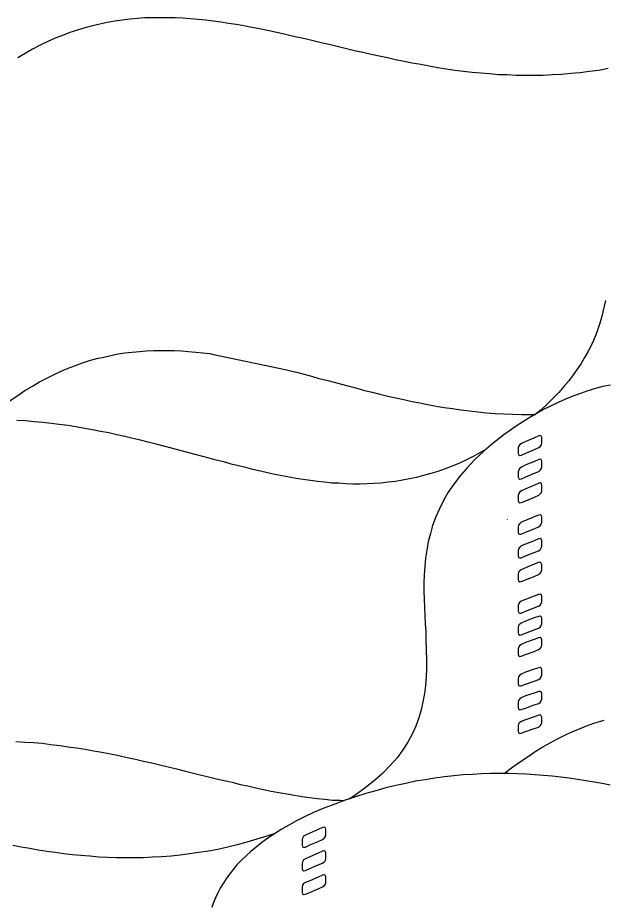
# Model space of a CAD drawing. Extents: x 638850 to 644908, y 297188 to 298900.
# Drawn here: x 638986.4 to 639021.7, y 297754.2 to 297807.6 of the extents above; entities that cross this region are included whole.
import ezdxf

# ---------------------------------------------------------------- set-up
doc = ezdxf.new("R2010")
doc.units = 0
for name, color, linetype in [('16', 7, 'Continuous'), ('18', 7, 'Continuous'), ('2', 7, 'Continuous')]:
    doc.layers.add(name, color=color, linetype=linetype)

msp = doc.modelspace()

# ---------------------------------------------------------------- linework, layer by layer
at = {"layer": '16'}
msp.add_line((639015.863, 297777.34), (639015.863, 297777.361), dxfattribs=at)
for points in [[(639017.749, 297781.698), (639017.843, 297781.758), (639017.919, 297781.866), (639017.935, 297781.976), (639017.935, 297781.976), (639017.935, 297782.052), (639017.935, 297782.222), (639017.935, 297782.3), (639017.935, 297782.3), (639017.919, 297782.392), (639017.843, 297782.422), (639017.749, 297782.408), (639017.749, 297782.408), (639017.487, 297782.284), (639016.977, 297782.068), (639016.715, 297781.944), (639016.715, 297781.944), (639016.607, 297781.882), (639016.545, 297781.774), (639016.515, 297781.682), (639016.515, 297781.682), (639016.515, 297781.59), (639016.515, 297781.434), (639016.515, 297781.342), (639016.515, 297781.342), (639016.545, 297781.263), (639016.607, 297781.218), (639016.715, 297781.234), (639016.715, 297781.234), (639016.977, 297781.358), (639017.487, 297781.574), (639017.749, 297781.698), (639017.749, 297781.698), (639017.749, 297781.698)], [(639017.749, 297780.262), (639017.843, 297780.337), (639017.919, 297780.432), (639017.935, 297780.54), (639017.935, 297780.54), (639017.935, 297780.615), (639017.935, 297780.786), (639017.935, 297780.877), (639017.935, 297780.877), (639017.919, 297780.956), (639017.843, 297781.002), (639017.749, 297780.985), (639017.749, 297780.985), (639017.487, 297780.864), (639016.977, 297780.648), (639016.715, 297780.524), (639016.715, 297780.524), (639016.607, 297780.462), (639016.545, 297780.354), (639016.515, 297780.246), (639016.515, 297780.246), (639016.515, 297780.167), (639016.515, 297780.013), (639016.515, 297779.922), (639016.515, 297779.922), (639016.545, 297779.843), (639016.607, 297779.797), (639016.715, 297779.814), (639016.715, 297779.814), (639016.977, 297779.938), (639017.487, 297780.154), (639017.749, 297780.262), (639017.749, 297780.262), (639017.749, 297780.262)], [(639017.749, 297778.842), (639017.843, 297778.904), (639017.919, 297778.995), (639017.935, 297779.103), (639017.935, 297779.103), (639017.935, 297779.195), (639017.935, 297779.352), (639017.935, 297779.444), (639017.935, 297779.444), (639017.919, 297779.522), (639017.843, 297779.568), (639017.749, 297779.552), (639017.749, 297779.552), (639017.487, 297779.427), (639016.977, 297779.211), (639016.715, 297779.103), (639016.715, 297779.103), (639016.607, 297779.041), (639016.545, 297778.933), (639016.515, 297778.825), (639016.515, 297778.825), (639016.515, 297778.75), (639016.515, 297778.593), (639016.515, 297778.501), (639016.515, 297778.501), (639016.545, 297778.41), (639016.607, 297778.377), (639016.715, 297778.393), (639016.715, 297778.393), (639016.977, 297778.501), (639017.487, 297778.717), (639017.749, 297778.842), (639017.749, 297778.842), (639017.749, 297778.842)], [(639017.735, 297776.927), (639017.843, 297776.989), (639017.905, 297777.081), (639017.935, 297777.189), (639017.935, 297777.189), (639017.935, 297777.281), (639017.935, 297777.435), (639017.935, 297777.529), (639017.935, 297777.529), (639017.905, 297777.605), (639017.843, 297777.654), (639017.735, 297777.637), (639017.735, 297777.637), (639017.471, 297777.529), (639016.963, 297777.313), (639016.699, 297777.205), (639016.699, 297777.205), (639016.607, 297777.127), (639016.528, 297777.035), (639016.515, 297776.927), (639016.515, 297776.927), (639016.515, 297776.849), (639016.515, 297776.679), (639016.515, 297776.603), (639016.515, 297776.603), (639016.528, 297776.509), (639016.607, 297776.479), (639016.699, 297776.495), (639016.699, 297776.495), (639016.963, 297776.603), (639017.471, 297776.803), (639017.735, 297776.927), (639017.735, 297776.927), (639017.735, 297776.927)], [(639017.735, 297775.491), (639017.843, 297775.553), (639017.905, 297775.661), (639017.935, 297775.753), (639017.935, 297775.753), (639017.935, 297775.845), (639017.935, 297775.998), (639017.935, 297776.093), (639017.935, 297776.093), (639017.905, 297776.185), (639017.843, 297776.217), (639017.735, 297776.201), (639017.735, 297776.201), (639017.471, 297776.093), (639016.963, 297775.89), (639016.699, 297775.782), (639016.699, 297775.782), (639016.607, 297775.707), (639016.528, 297775.612), (639016.515, 297775.504), (639016.515, 297775.504), (639016.515, 297775.429), (639016.515, 297775.259), (639016.515, 297775.18), (639016.515, 297775.18), (639016.528, 297775.089), (639016.607, 297775.059), (639016.699, 297775.059), (639016.699, 297775.059), (639016.963, 297775.18), (639017.471, 297775.383), (639017.735, 297775.491), (639017.735, 297775.491), (639017.735, 297775.491)], [(639017.735, 297774.054), (639017.843, 297774.13), (639017.905, 297774.225), (639017.935, 297774.333), (639017.935, 297774.333), (639017.935, 297774.408), (639017.935, 297774.578), (639017.935, 297774.657), (639017.935, 297774.657), (639017.905, 297774.748), (639017.843, 297774.794), (639017.735, 297774.781), (639017.735, 297774.781), (639017.471, 297774.673), (639016.963, 297774.454), (639016.699, 297774.346), (639016.699, 297774.346), (639016.607, 297774.287), (639016.528, 297774.192), (639016.515, 297774.084), (639016.515, 297774.084), (639016.515, 297774.009), (639016.515, 297773.838), (639016.515, 297773.76), (639016.515, 297773.76), (639016.528, 297773.668), (639016.607, 297773.622), (639016.699, 297773.636), (639016.699, 297773.636), (639016.963, 297773.744), (639017.471, 297773.946), (639017.735, 297774.054), (639017.735, 297774.054), (639017.735, 297774.054)], [(639017.735, 297772.154), (639017.843, 297772.216), (639017.905, 297772.308), (639017.935, 297772.416), (639017.935, 297772.416), (639017.935, 297772.51), (639017.935, 297772.664), (639017.935, 297772.756), (639017.935, 297772.756), (639017.905, 297772.834), (639017.843, 297772.88), (639017.735, 297772.864), (639017.735, 297772.864), (639017.471, 297772.756), (639016.963, 297772.556), (639016.699, 297772.448), (639016.699, 297772.448), (639016.607, 297772.386), (639016.528, 297772.294), (639016.515, 297772.186), (639016.515, 297772.186), (639016.515, 297772.108), (639016.515, 297771.938), (639016.515, 297771.862), (639016.515, 297771.862), (639016.528, 297771.768), (639016.607, 297771.738), (639016.699, 297771.738), (639016.699, 297771.738), (639016.963, 297771.846), (639017.471, 297772.046), (639017.735, 297772.154), (639017.735, 297772.154), (639017.735, 297772.154)], [(639017.735, 297770.829), (639017.843, 297770.891), (639017.905, 297770.983), (639017.935, 297771.091), (639017.935, 297771.091), (639017.935, 297771.185), (639017.935, 297771.339), (639017.935, 297771.431), (639017.935, 297771.431), (639017.905, 297771.509), (639017.843, 297771.555), (639017.735, 297771.539), (639017.735, 297771.539), (639017.471, 297771.447), (639016.963, 297771.247), (639016.699, 297771.139), (639016.699, 297771.139), (639016.607, 297771.077), (639016.528, 297770.983), (639016.515, 297770.875), (639016.515, 297770.875), (639016.515, 297770.799), (639016.515, 297770.629), (639016.515, 297770.551), (639016.515, 297770.551), (639016.528, 297770.459), (639016.607, 297770.413), (639016.699, 297770.429), (639016.699, 297770.429), (639016.963, 297770.537), (639017.471, 297770.721), (639017.735, 297770.829), (639017.735, 297770.829), (639017.735, 297770.829)], [(639017.735, 297769.543), (639017.843, 297769.605), (639017.905, 297769.696), (639017.935, 297769.804), (639017.935, 297769.804), (639017.935, 297769.883), (639017.935, 297770.053), (639017.935, 297770.128), (639017.935, 297770.128), (639017.905, 297770.223), (639017.843, 297770.269), (639017.735, 297770.253), (639017.735, 297770.253), (639017.471, 297770.145), (639016.963, 297769.958), (639016.699, 297769.85), (639016.699, 297769.85), (639016.607, 297769.791), (639016.528, 297769.696), (639016.515, 297769.588), (639016.515, 297769.588), (639016.515, 297769.513), (639016.515, 297769.343), (639016.515, 297769.264), (639016.515, 297769.264), (639016.528, 297769.173), (639016.607, 297769.127), (639016.699, 297769.14), (639016.699, 297769.14), (639016.963, 297769.248), (639017.471, 297769.435), (639017.735, 297769.543), (639017.735, 297769.543), (639017.735, 297769.543)], [(639017.749, 297767.74), (639017.843, 297767.802), (639017.905, 297767.894), (639017.935, 297768.002), (639017.935, 297768.002), (639017.935, 297768.094), (639017.935, 297768.247), (639017.935, 297768.342), (639017.935, 297768.342), (639017.905, 297768.418), (639017.843, 297768.466), (639017.749, 297768.45), (639017.749, 297768.45), (639017.471, 297768.358), (639016.963, 297768.172), (639016.699, 297768.064), (639016.699, 297768.064), (639016.607, 297768.002), (639016.528, 297767.91), (639016.515, 297767.802), (639016.515, 297767.802), (639016.515, 297767.724), (639016.515, 297767.57), (639016.515, 297767.475), (639016.515, 297767.475), (639016.528, 297767.383), (639016.607, 297767.354), (639016.699, 297767.354), (639016.699, 297767.354), (639016.963, 297767.462), (639017.471, 297767.645), (639017.749, 297767.74), (639017.749, 297767.74), (639017.749, 297767.74)], [(639017.749, 297766.301), (639017.843, 297766.363), (639017.903, 297766.455), (639017.935, 297766.563), (639017.935, 297766.563), (639017.935, 297766.657), (639017.935, 297766.811), (639017.935, 297766.903), (639017.935, 297766.903), (639017.903, 297766.997), (639017.843, 297767.027), (639017.749, 297767.027), (639017.749, 297767.027), (639017.471, 297766.919), (639016.963, 297766.749), (639016.699, 297766.641), (639016.699, 297766.641), (639016.607, 297766.579), (639016.528, 297766.487), (639016.515, 297766.379), (639016.515, 297766.379), (639016.515, 297766.301), (639016.515, 297766.131), (639016.515, 297766.055), (639016.515, 297766.055), (639016.528, 297765.961), (639016.607, 297765.915), (639016.699, 297765.931), (639016.699, 297765.931), (639016.963, 297766.023), (639017.471, 297766.209), (639017.749, 297766.301), (639017.749, 297766.301), (639017.749, 297766.301)], [(639017.749, 297764.881), (639017.843, 297764.943), (639017.903, 297765.034), (639017.935, 297765.142), (639017.935, 297765.142), (639017.935, 297765.221), (639017.935, 297765.391), (639017.935, 297765.466), (639017.935, 297765.466), (639017.903, 297765.561), (639017.843, 297765.607), (639017.749, 297765.591), (639017.749, 297765.591), (639017.471, 297765.499), (639016.963, 297765.313), (639016.699, 297765.221), (639016.699, 297765.221), (639016.607, 297765.159), (639016.528, 297765.067), (639016.515, 297764.959), (639016.515, 297764.959), (639016.515, 297764.881), (639016.515, 297764.71), (639016.515, 297764.632), (639016.515, 297764.632), (639016.528, 297764.54), (639016.607, 297764.494), (639016.699, 297764.511), (639016.699, 297764.511), (639016.963, 297764.602), (639017.471, 297764.789), (639017.749, 297764.881), (639017.749, 297764.881), (639017.749, 297764.881)], [(639004.737, 297758.123), (639004.832, 297758.185), (639004.908, 297758.293), (639004.924, 297758.401), (639004.924, 297758.401), (639004.924, 297758.479), (639004.924, 297758.65), (639004.924, 297758.725), (639004.924, 297758.725), (639004.908, 297758.82), (639004.832, 297758.849), (639004.737, 297758.833), (639004.737, 297758.833), (639004.476, 297758.709), (639003.965, 297758.493), (639003.703, 297758.371), (639003.703, 297758.371), (639003.595, 297758.309), (639003.533, 297758.201), (639003.504, 297758.107), (639003.504, 297758.107), (639003.504, 297758.015), (639003.504, 297757.861), (639003.504, 297757.769), (639003.504, 297757.769), (639003.533, 297757.691), (639003.595, 297757.645), (639003.703, 297757.661), (639003.703, 297757.661), (639003.965, 297757.783), (639004.476, 297757.999), (639004.737, 297758.123), (639004.737, 297758.123), (639004.737, 297758.123)], [(639004.737, 297756.687), (639004.832, 297756.765), (639004.908, 297756.857), (639004.924, 297756.965), (639004.924, 297756.965), (639004.924, 297757.057), (639004.924, 297757.213), (639004.924, 297757.305), (639004.924, 297757.305), (639004.908, 297757.383), (639004.832, 297757.429), (639004.737, 297757.413), (639004.737, 297757.413), (639004.476, 297757.289), (639003.965, 297757.073), (639003.703, 297756.949), (639003.703, 297756.949), (639003.595, 297756.889), (639003.533, 297756.778), (639003.504, 297756.67), (639003.504, 297756.67), (639003.504, 297756.595), (639003.504, 297756.441), (639003.504, 297756.346), (639003.504, 297756.346), (639003.533, 297756.271), (639003.595, 297756.225), (639003.703, 297756.238), (639003.703, 297756.238), (639003.965, 297756.363), (639004.476, 297756.579), (639004.737, 297756.687), (639004.737, 297756.687), (639004.737, 297756.687)], [(639004.737, 297755.266), (639004.832, 297755.329), (639004.908, 297755.42), (639004.924, 297755.528), (639004.924, 297755.528), (639004.924, 297755.62), (639004.924, 297755.777), (639004.924, 297755.869), (639004.924, 297755.869), (639004.908, 297755.947), (639004.832, 297755.993), (639004.737, 297755.977), (639004.737, 297755.977), (639004.476, 297755.852), (639003.965, 297755.636), (639003.703, 297755.528), (639003.703, 297755.528), (639003.595, 297755.466), (639003.533, 297755.358), (639003.504, 297755.25), (639003.504, 297755.25), (639003.504, 297755.175), (639003.504, 297755.018), (639003.504, 297754.926), (639003.504, 297754.926), (639003.533, 297754.834), (639003.595, 297754.802), (639003.703, 297754.818), (639003.703, 297754.818), (639003.965, 297754.926), (639004.476, 297755.142), (639004.737, 297755.266), (639004.737, 297755.266), (639004.737, 297755.266)]]:
    msp.add_lwpolyline(points, dxfattribs=at)
at = {"layer": '18'}
for p, q in [((639016.557, 297767.512), (639016.557, 297767.512)), ((639017.184, 297767.156), (639017.184, 297767.156))]:
    msp.add_line(p, q, dxfattribs=at)
at = {"layer": '2'}
for p, q in [((639021.766, 297790.542), (639021.69, 297790.202)), ((639021.611, 297789.862), (639021.534, 297789.523)), ((639021.69, 297790.202), (639021.611, 297789.862)), ((639021.534, 297789.523), (639021.424, 297789.185)), ((639021.318, 297788.827), (639021.179, 297788.488)), ((639021.424, 297789.185), (639021.318, 297788.827)), ((639021.179, 297788.488), (639021.042, 297788.148)), ((639020.886, 297787.795), (639020.7, 297787.455)), ((639021.042, 297788.148), (639020.886, 297787.795)), ((638998.097, 297787.325), (639002.49, 297786.4)), ((639020.7, 297787.455), (639020.515, 297787.113)), ((639020.299, 297786.757), (639020.065, 297786.42)), ((639020.515, 297787.113), (639020.299, 297786.757)), ((639020.065, 297786.42), (639019.82, 297786.064)), ((639019.559, 297785.722), (639019.264, 297785.369)), ((639019.82, 297786.064), (639019.559, 297785.722)), ((639019.264, 297785.369), (639018.956, 297785.014)), ((639018.616, 297784.674), (639018.261, 297784.318)), ((639018.956, 297785.014), (639018.616, 297784.674)), ((639017.889, 297783.963), (639017.642, 297783.76)), ((639018.261, 297784.318), (639017.889, 297783.963))]:
    msp.add_line(p, q, dxfattribs=at)
for points in [[(639021.935, 297804.505), (639021.366, 297804.393), (639020.794, 297804.319), (639020.236, 297804.242), (639019.68, 297804.197), (639019.125, 297804.148), (639018.571, 297804.118), (639018.013, 297804.087), (639017.471, 297804.087), (639016.931, 297804.087), (639016.391, 297804.087), (639015.851, 297804.118), (639015.327, 297804.134), (639014.784, 297804.181), (639014.26, 297804.226), (639013.734, 297804.271), (639013.212, 297804.334), (639012.701, 297804.393), (639012.177, 297804.472), (639011.666, 297804.55), (639011.155, 297804.643), (639010.647, 297804.737), (639010.136, 297804.829), (639009.641, 297804.919), (639009.135, 297805.027), (639008.64, 297805.14), (639008.145, 297805.243), (639007.652, 297805.351), (639007.157, 297805.459), (639006.66, 297805.572), (639006.183, 297805.693), (639005.688, 297805.801), (639005.211, 297805.925), (639004.729, 297806.033), (639004.252, 297806.157), (639003.775, 297806.265), (639003.294, 297806.373), (639002.817, 297806.481), (639002.353, 297806.589), (639001.876, 297806.697), (639001.413, 297806.789), (639000.933, 297806.884), (639000.47, 297806.976), (639000.004, 297807.066), (638999.543, 297807.145), (638999.079, 297807.221), (638998.618, 297807.3), (638998.152, 297807.361), (638997.689, 297807.408), (638997.241, 297807.453), (638996.778, 297807.498), (638996.314, 297807.532), (638995.866, 297807.545), (638995.405, 297807.561), (638994.955, 297807.561), (638994.492, 297807.561), (638994.044, 297807.545), (638993.596, 297807.516), (638993.133, 297807.469), (638992.685, 297807.424), (638992.237, 297807.345), (638991.774, 297807.268), (638991.328, 297807.174), (638990.878, 297807.066), (638990.43, 297806.958), (638989.983, 297806.821), (638989.519, 297806.665), (638989.074, 297806.497), (638988.637, 297806.328), (638988.192, 297806.125), (638987.728, 297805.909), (638987.28, 297805.675), (638986.833, 297805.414), (638986.383, 297805.153), (638986.383, 297805.153)], [(638985.874, 297784.487), (638986.383, 297784.829), (638986.383, 297784.829), (638986.815, 297785.122), (638987.265, 297785.383), (638987.697, 297785.648), (638988.131, 297785.878), (638988.576, 297786.096), (638988.995, 297786.296), (638989.427, 297786.465), (638989.859, 297786.636), (638990.275, 297786.789), (638990.707, 297786.928), (638991.141, 297787.054), (638991.573, 297787.144), (638991.992, 297787.239), (638992.424, 297787.329), (638992.84, 297787.392), (638993.274, 297787.437), (638993.706, 297787.486), (638994.123, 297787.516), (638994.555, 297787.531), (638994.973, 297787.545), (638995.405, 297787.545), (638995.819, 297787.531), (638996.251, 297787.516), (638996.67, 297787.486), (638997.102, 297787.437), (638997.534, 297787.392), (638997.95, 297787.347), (638998.097, 297787.325)], [(639002.49, 297786.4), (639002.724, 297786.341), (639003.172, 297786.233), (639003.62, 297786.109), (639004.068, 297785.986), (639004.518, 297785.862), (639004.965, 297785.756), (639005.427, 297785.632), (639005.874, 297785.506), (639006.34, 297785.383), (639006.801, 297785.261), (639007.265, 297785.137), (639007.726, 297785.029), (639008.192, 297784.906), (639008.669, 297784.798), (639009.148, 297784.69), (639009.627, 297784.582), (639010.107, 297784.474), (639010.584, 297784.381), (639011.079, 297784.289), (639011.571, 297784.195), (639012.066, 297784.116), (639012.564, 297784.042), (639013.07, 297783.963), (639013.581, 297783.904), (639014.091, 297783.841), (639014.598, 297783.792), (639015.124, 297783.747), (639015.648, 297783.718), (639016.175, 297783.702), (639016.715, 297783.684), (639017.255, 297783.684), (639017.547, 297783.684)], [(639022.068, 297785.459), (639021.618, 297785.367), (639021.17, 297785.243), (639020.709, 297785.106), (639020.261, 297784.951), (639019.813, 297784.798), (639019.363, 297784.611), (639018.915, 297784.411), (639018.454, 297784.192), (639018.006, 297783.963), (639017.559, 297783.715), (639017.109, 297783.436), (639017.109, 297783.436), (639017.109, 297783.436)], [(639017.109, 297783.436), (639016.337, 297782.941), (639015.643, 297782.464), (639015.008, 297781.969), (639014.436, 297781.475), (639013.912, 297780.981), (639013.434, 297780.487), (639013.016, 297779.993), (639012.63, 297779.499), (639012.306, 297779.005), (639012.011, 297778.508), (639011.766, 297778.014), (639011.55, 297777.52), (639011.363, 297777.012), (639011.226, 297776.518), (639011.101, 297776.024), (639011.01, 297775.53), (639010.931, 297775.033), (639010.885, 297774.539), (639010.853, 297774.045), (639010.839, 297773.551), (639010.839, 297773.057), (639010.853, 297772.563), (639010.869, 297772.069), (639010.885, 297771.591), (639010.915, 297771.097), (639010.947, 297770.619), (639010.961, 297770.125), (639010.961, 297770.125), (639010.993, 297768.904), (639010.993, 297768.904), (639010.993, 297768.394), (639010.977, 297767.9), (639010.931, 297767.389), (639010.869, 297766.895), (639010.777, 297766.401), (639010.669, 297765.907), (639010.529, 297765.429), (639010.345, 297764.935), (639010.129, 297764.455), (639009.865, 297763.977), (639009.573, 297763.512), (639009.217, 297763.034), (639008.814, 297762.57), (639008.366, 297762.108), (639007.872, 297761.66), (639007.302, 297761.212), (639006.684, 297760.764), (639006.339, 297760.55)], [(639014.53, 297781.558), (639014.274, 297781.414), (639013.842, 297781.184), (639013.41, 297780.966), (639012.978, 297780.766), (639012.546, 297780.583), (639012.114, 297780.41), (639011.682, 297780.259), (639011.247, 297780.133), (639010.815, 297780.01), (639010.399, 297779.902), (639009.967, 297779.809), (639009.549, 297779.733), (639009.117, 297779.654), (639008.685, 297779.607), (639008.266, 297779.562), (639007.834, 297779.53), (639007.416, 297779.517), (639006.984, 297779.499), (639006.57, 297779.499), (639006.138, 297779.517), (639005.719, 297779.546), (639005.287, 297779.562), (639004.855, 297779.607), (639004.439, 297779.654), (639004.007, 297779.715), (639003.575, 297779.778), (639003.156, 297779.841), (639002.724, 297779.917), (639002.292, 297779.994), (639001.86, 297780.086), (639001.428, 297780.181), (639000.994, 297780.273), (639000.544, 297780.381), (639000.112, 297780.489), (638999.68, 297780.597), (638999.232, 297780.707), (638998.785, 297780.829), (638998.337, 297780.937), (638997.905, 297781.06), (638997.444, 297781.184), (638996.994, 297781.306), (638996.546, 297781.429), (638996.082, 297781.537), (638995.635, 297781.663), (638995.171, 297781.785), (638994.708, 297781.909), (638994.231, 297782.019), (638993.765, 297782.14), (638993.304, 297782.248), (638992.827, 297782.356), (638992.345, 297782.467), (638991.868, 297782.575), (638991.373, 297782.667), (638990.878, 297782.759), (638990.399, 297782.851), (638989.888, 297782.946), (638989.393, 297783.02), (638988.887, 297783.083), (638988.405, 297783.144), (638987.899, 297783.207), (638987.375, 297783.252), (638986.848, 297783.299), (638986.338, 297783.331)], [(639015.678, 297762.076), (639016.104, 297762.416), (639016.599, 297762.772), (639017.109, 297763.113), (639017.109, 297763.113), (639017.541, 297763.404), (639017.989, 297763.682), (639018.437, 297763.931), (639018.885, 297764.176), (639019.317, 297764.392), (639019.749, 297764.595), (639020.198, 297764.779), (639020.63, 297764.949), (639021.062, 297765.105), (639021.494, 297765.243), (639021.696, 297765.3)], [(638986.27, 297764.008), (638986.808, 297763.978), (638987.334, 297763.945), (638987.859, 297763.9), (638988.385, 297763.837), (638988.912, 297763.778), (638989.418, 297763.699), (638989.929, 297763.623), (638990.439, 297763.546), (638990.946, 297763.452), (638991.456, 297763.36), (638991.967, 297763.267), (638992.478, 297763.159), (638992.971, 297763.051), (638993.466, 297762.941), (638993.961, 297762.835), (638994.453, 297762.727), (638994.948, 297762.604), (638995.441, 297762.48), (638995.936, 297762.372), (638996.413, 297762.246), (638996.892, 297762.122), (638997.372, 297762.014), (638997.867, 297761.893), (638998.344, 297761.769), (638998.809, 297761.661), (638999.286, 297761.553), (638999.768, 297761.431), (639000.229, 297761.337), (639000.711, 297761.229), (639001.172, 297761.121), (639001.635, 297761.029), (639002.097, 297760.934), (639002.578, 297760.86), (639003.039, 297760.781), (639003.487, 297760.702), (639003.953, 297760.639), (639004.414, 297760.581), (639004.878, 297760.536), (639005.341, 297760.486), (639005.789, 297760.473), (639006.05, 297760.455)], [(639022.05, 297761.382), (639021.573, 297761.476), (639021.078, 297761.566), (639020.585, 297761.645), (639020.074, 297761.724), (639019.579, 297761.8), (639019.071, 297761.863), (639018.56, 297761.922), (639018.036, 297761.969), (639017.525, 297762.014), (639017.001, 297762.048), (639016.479, 297762.061), (639015.934, 297762.077), (639015.394, 297762.077), (639014.854, 297762.077), (639014.314, 297762.061), (639013.758, 297762.03), (639013.203, 297762.001), (639012.631, 297761.94), (639012.073, 297761.877), (639011.504, 297761.8), (639010.917, 297761.706), (639010.329, 297761.616), (639009.744, 297761.49), (639009.155, 297761.353), (639008.554, 297761.213), (639007.951, 297761.042), (639007.332, 297760.873), (639006.714, 297760.673), (639006.099, 297760.473), (639005.465, 297760.239), (639004.817, 297759.991), (639004.182, 297759.73), (639004.182, 297759.73), (639004.182, 297759.73), (639004.182, 297759.73), (639004.182, 297759.73), (639004.182, 297759.73), (639003.658, 297759.483), (639003.163, 297759.235), (639002.7, 297758.974), (639002.252, 297758.713), (639001.836, 297758.448), (639001.449, 297758.187), (639001.08, 297757.924), (639000.74, 297757.66)], [(639001.887, 297758.484), (639001.372, 297758.311), (639000.769, 297758.124), (639000.184, 297757.953), (638999.595, 297757.8), (638999.025, 297757.66), (638998.438, 297757.521), (638997.867, 297757.413), (638997.295, 297757.323), (638996.724, 297757.244), (638996.168, 297757.165), (638995.612, 297757.12), (638995.056, 297757.073), (638994.501, 297757.044), (638993.943, 297757.012), (638993.403, 297757.012), (638992.863, 297757.012), (638992.32, 297757.012), (638991.78, 297757.028), (638991.256, 297757.057), (638990.716, 297757.102), (638990.19, 297757.152), (638989.663, 297757.197), (638989.157, 297757.26), (638988.646, 297757.323), (638988.135, 297757.399), (638987.611, 297757.476), (638987.103, 297757.568), (638986.592, 297757.647), (638986.097, 297757.755)], [(639000.74, 297757.66), (639000.414, 297757.399), (639000.121, 297757.12), (638999.842, 297756.857), (638999.581, 297756.58), (638999.349, 297756.301), (638999.133, 297756.027), (638998.933, 297755.746), (638998.746, 297755.467), (638998.578, 297755.176), (638998.438, 297754.897), (638998.299, 297754.603), (638998.175, 297754.326), (638998.067, 297754.031)]]:
    msp.add_lwpolyline(points, dxfattribs=at)

doc.saveas('drawing.dxf')
